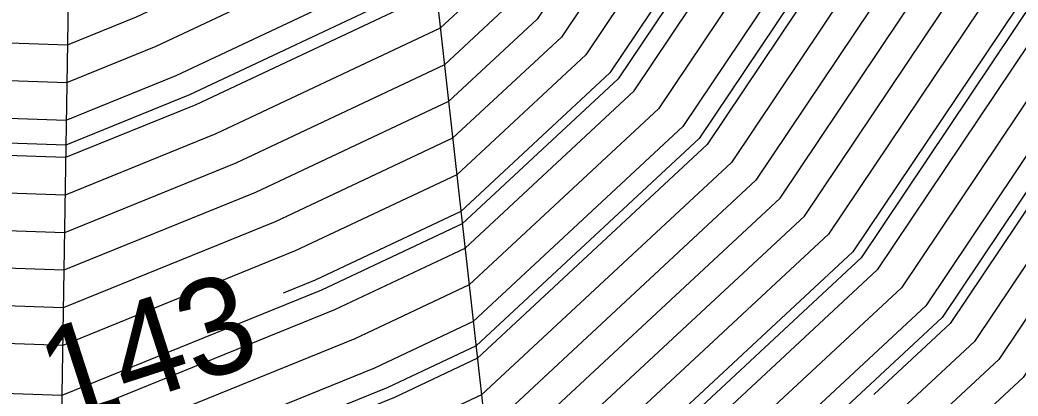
# Model space of a CAD drawing. Extents: x 2354170 to 2357230, y 866100 to 868290.
# Drawn here: x 2355617.6 to 2355638.26, y 867184.34 to 867192.12 of the extents above; entities that cross this region are included whole.
import ezdxf

# ---------------------------------------------------------------- set-up
doc = ezdxf.new("R2010")
doc.units = 0
for name, color, linetype in [('Default', 7, 'Continuous'), ('DTM Contours Major', 7, 'Continuous'), ('DTM Contours Minor', 7, 'Continuous'), ('PH Exist DTM Breakline', 7, 'Continuous')]:
    doc.layers.add(name, color=color, linetype=linetype)

msp = doc.modelspace()

# ---------------------------------------------------------------- linework, layer by layer
at = {"layer": 'Default'}
for points in [[(2355589.978, 867185.259), (2355594.026, 867184.061), (2355599.978, 867182.919), (2355608.894, 867184.159), (2355618.455, 867183.83), (2355624.115, 867186.127), (2355626.81, 867187.397), (2355630.313, 867190.655), (2355632.239, 867193.529), (2355636.795, 867199.404), (2355640.15, 867203.636), (2355643.259, 867209.218), (2355647.886, 867217.911), (2355651.607, 867223.898), (2355653.283, 867227.244), (2355654.807, 867230.576), (2355659.235, 867242.552), (2355665.668, 867254.53), (2355667.246, 867263.033), (2355667.38, 867263.979), (2355668.997, 867273.275), (2355668.853, 867273.881), (2355667.445, 867290.118)], [(2355668.963, 867289.068), (2355670.333, 867273.647), (2355670.275, 867273.258), (2355668.5, 867263.266), (2355668.499, 867263.258), (2355668.499, 867263.258), (2355666.75, 867253.833), (2355659.62, 867240.557), (2355655.591, 867229.662), (2355654.205, 867226.631), (2355652.68, 867223.587), (2355649.295, 867218.141), (2355644.291, 867208.74), (2355640.929, 867202.703), (2355637.865, 867198.838), (2355633.704, 867193.473), (2355631.319, 867189.914), (2355626.981, 867185.879), (2355624.936, 867184.916), (2355618.43, 867182.275), (2355611.395, 867182.517), (2355599.978, 867180.929), (2355592.357, 867182.391)], [(2355666.071, 867288.949), (2355667.339, 867274.316), (2355667.684, 867272.876), (2355666.261, 867264.7), (2355665.993, 867262.808), (2355664.586, 867255.226), (2355658.851, 867244.547), (2355654.022, 867231.489), (2355652.361, 867227.857), (2355650.533, 867224.209), (2355646.477, 867217.681), (2355642.227, 867209.696), (2355639.37, 867204.569), (2355635.725, 867199.969), (2355630.774, 867193.585), (2355629.307, 867191.396), (2355626.639, 867188.915), (2355623.293, 867187.339), (2355618.48, 867185.385), (2355606.394, 867185.801), (2355599.978, 867184.909), (2355595.696, 867185.73), (2355589.978, 867187.423)], [(2355665.384, 867288.365), (2355666.583, 867274.533), (2355667.027, 867272.677), (2355665.701, 867265.061), (2355665.367, 867262.695), (2355664.046, 867255.575), (2355658.658, 867245.545), (2355653.63, 867231.946), (2355651.9, 867228.163), (2355649.997, 867224.364), (2355645.772, 867217.566), (2355641.71, 867209.935), (2355638.981, 867205.036), (2355635.19, 867200.252), (2355630.041, 867193.613), (2355628.804, 867191.767), (2355626.553, 867189.674), (2355622.882, 867187.944), (2355618.492, 867186.162), (2355605.143, 867186.622), (2355599.978, 867185.903), (2355596.53, 867186.565), (2355589.978, 867188.505)], [(2355664.009, 867287.197), (2355665.069, 867274.968), (2355665.713, 867272.278), (2355664.583, 867265.782), (2355664.114, 867262.47), (2355662.964, 867256.272), (2355658.274, 867247.54), (2355652.846, 867232.86), (2355650.978, 867228.776), (2355648.923, 867224.675), (2355644.363, 867217.336), (2355640.678, 867210.414), (2355638.202, 867205.968), (2355634.12, 867200.818), (2355628.576, 867193.67), (2355627.797, 867192.508), (2355626.382, 867191.192), (2355622.061, 867189.156), (2355618.517, 867187.717), (2355602.643, 867188.264), (2355599.978, 867187.893), (2355598.2, 867188.234), (2355592.192, 867190.013)], [(2355671.261, 867287.183), (2355672.424, 867274.095), (2355672.048, 867271.575), (2355670.653, 867263.719), (2355670.124, 867261.501), (2355669.843, 867260.711), (2355668.373, 867252.788), (2355660.197, 867237.564), (2355656.768, 867228.292), (2355655.588, 867225.712), (2355654.29, 867223.121), (2355651.409, 867218.486), (2355645.84, 867208.023), (2355642.097, 867201.304), (2355639.47, 867197.989), (2355635.902, 867193.389), (2355632.828, 867188.802), (2355627.237, 867183.602), (2355626.169, 867183.098), (2355618.393, 867179.942), (2355615.146, 867180.054), (2355608.196, 867179.088), (2355599.978, 867177.967), (2355590.161, 867179.83)], [(2355663.322, 867286.612), (2355664.313, 867275.186), (2355665.056, 867272.078), (2355664.023, 867266.143), (2355663.487, 867262.358), (2355662.423, 867256.62), (2355658.081, 867248.537), (2355652.453, 867233.317), (2355650.517, 867229.082), (2355648.387, 867224.83), (2355643.658, 867217.221), (2355640.162, 867210.653), (2355637.812, 867206.435), (2355633.585, 867201.101), (2355627.843, 867193.698), (2355627.294, 867192.879), (2355626.297, 867191.951), (2355621.65, 867189.761), (2355618.529, 867188.494), (2355601.392, 867189.085), (2355599.978, 867188.888), (2355599.035, 867189.069), (2355595.846, 867190.013), (2355589.978, 867191.708)], [(2355592.591, 867177.4), (2355599.978, 867175.998), (2355616.103, 867178.197), (2355617.647, 867178.412), (2355618.368, 867178.387), (2355626.99, 867181.887), (2355627.408, 867182.084), (2355633.834, 867188.06), (2355637.368, 867193.333), (2355640.541, 867197.424), (2355642.877, 867200.371), (2355646.873, 867207.545), (2355652.819, 867218.715), (2355655.364, 867222.81), (2355656.51, 867225.099), (2355657.552, 867227.378), (2355660.581, 867235.569), (2355669.455, 867252.091), (2355670.739, 867259.013), (2355671.207, 867260.329), (2355672.089, 867264.027), (2355673.23, 867270.452), (2355673.817, 867274.394), (2355672.793, 867285.926)], [(2355676.622, 867282.785), (2355677.301, 867275.14), (2355676.186, 867267.647), (2355675.679, 867264.797), (2355673.914, 867257.4), (2355672.979, 867254.767), (2355672.16, 867250.35), (2355661.543, 867230.582), (2355659.513, 867225.094), (2355658.815, 867223.567), (2355658.047, 867222.034), (2355656.342, 867219.29), (2355649.454, 867206.349), (2355644.825, 867198.039), (2355643.216, 867196.01), (2355641.031, 867193.193), (2355636.349, 867186.207), (2355631.023, 867181.253), (2355629.212, 867178.985), (2355627.631, 867178.045), (2355621.235, 867175.416), (2355618.115, 867173.971), (2355603.582, 867171.567)], [(2355678.154, 867281.528), (2355678.695, 867275.439), (2355677.368, 867266.524), (2355677.116, 867265.105), (2355674.997, 867256.229), (2355673.876, 867253.069), (2355673.242, 867249.653), (2355661.927, 867228.587), (2355660.298, 867224.18), (2355659.737, 867222.954), (2355659.12, 867221.723), (2355657.751, 867219.52), (2355650.486, 867205.871), (2355645.604, 867197.107), (2355644.286, 867195.444), (2355642.497, 867193.137), (2355637.355, 867185.466), (2355632.909, 867181.331), (2355630.124, 867177.842), (2355627.692, 867176.395), (2355622.533, 867174.275), (2355618.004, 867172.177), (2355602.428, 867169.601)], [(2355678.92, 867280.9), (2355679.392, 867275.588), (2355677.959, 867265.963), (2355677.834, 867265.259), (2355675.539, 867255.643), (2355674.324, 867252.22), (2355673.783, 867249.304), (2355662.119, 867227.589), (2355660.69, 867223.723), (2355660.198, 867222.648), (2355659.657, 867221.568), (2355658.456, 867219.635), (2355651.002, 867205.632), (2355645.993, 867196.64), (2355644.821, 867195.161), (2355643.229, 867193.109), (2355637.858, 867185.095), (2355633.852, 867181.369), (2355630.58, 867177.27), (2355627.722, 867175.57), (2355623.182, 867173.704), (2355617.949, 867171.281)], [(2355669.108, 867279.444), (2355669.609, 867273.664), (2355669.654, 867273.475), (2355667.939, 867263.618), (2355667.872, 867263.145), (2355666.209, 867254.181), (2355659.427, 867241.555), (2355655.199, 867230.119), (2355653.744, 867226.937), (2355652.143, 867223.742), (2355648.591, 867218.026), (2355643.775, 867208.979), (2355640.539, 867203.17), (2355637.33, 867199.121), (2355632.972, 867193.501), (2355630.816, 867190.284), (2355626.895, 867186.638), (2355624.526, 867185.521), (2355618.443, 867183.052), (2355610.145, 867183.338), (2355599.978, 867181.924), (2355593.192, 867183.226), (2355589.978, 867184.177)], [(2355677.745, 867273.591), (2355676.777, 867267.085), (2355676.397, 867264.951), (2355674.456, 867256.815), (2355673.427, 867253.918), (2355672.701, 867250.001), (2355661.735, 867229.584), (2355659.905, 867224.637), (2355659.276, 867223.261), (2355658.584, 867221.878), (2355657.046, 867219.405), (2355649.97, 867206.11), (2355645.214, 867197.573), (2355643.751, 867195.727), (2355641.764, 867193.165), (2355636.852, 867185.836), (2355635.272, 867184.367)], [(2355668.328, 867273.006), (2355666.82, 867264.34), (2355666.62, 867262.92), (2355665.127, 867254.878), (2355659.043, 867243.55), (2355654.414, 867231.033), (2355652.822, 867227.55), (2355651.07, 867224.053), (2355647.181, 867217.796), (2355642.743, 867209.457), (2355639.76, 867204.103), (2355636.26, 867199.686), (2355631.506, 867193.557), (2355629.81, 867191.026), (2355626.724, 867188.156), (2355623.704, 867186.733), (2355623.045, 867186.465)], [(2355670.881, 867242.547), (2355662.312, 867226.592), (2355661.082, 867223.266), (2355660.659, 867222.341), (2355660.194, 867221.412), (2355659.16, 867219.75), (2355651.519, 867205.393), (2355646.383, 867196.174), (2355645.356, 867194.878), (2355643.962, 867193.081), (2355638.361, 867184.724), (2355634.795, 867181.408), (2355631.035, 867176.699), (2355627.753, 867174.746), (2355623.83, 867173.134), (2355617.893, 867170.384), (2355609.975, 867169.074)], [(2355661.417, 867234.415), (2355660.966, 867233.574), (2355658.337, 867226.464), (2355657.432, 867224.486), (2355656.437, 867222.5), (2355654.228, 867218.945), (2355647.905, 867207.066), (2355643.656, 867199.439), (2355641.611, 867196.858), (2355638.833, 867193.277), (2355634.84, 867187.319), (2355628.193, 867181.137), (2355627.844, 867180.7), (2355627.539, 867180.519), (2355619.288, 867177.128), (2355618.282, 867176.662), (2355613.593, 867175.886), (2355599.978, 867174.029), (2355595.021, 867174.97), (2355592.893, 867175.176)], [(2355652.208, 867234.171), (2355652.061, 867233.773), (2355650.056, 867229.389), (2355647.85, 867224.985), (2355642.953, 867217.106), (2355639.645, 867210.892), (2355637.422, 867206.901), (2355633.05, 867201.383), (2355627.11, 867193.726), (2355626.791, 867193.25), (2355626.212, 867192.71), (2355621.239, 867190.367), (2355618.541, 867189.272), (2355600.142, 867189.905), (2355599.978, 867189.883), (2355599.869, 867189.904), (2355599.501, 867190.013), (2355589.978, 867192.764), (2355585.99, 867194.001), (2355579.978, 867195.741), (2355577.112, 867196.702)], [(2355651.388, 867228.367), (2355649.46, 867224.519), (2355645.067, 867217.451), (2355641.194, 867210.174), (2355638.591, 867205.502), (2355634.655, 867200.535), (2355629.308, 867193.641), (2355628.301, 867192.138), (2355626.468, 867190.433), (2355622.472, 867188.55), (2355618.504, 867186.94), (2355603.893, 867187.443), (2355599.978, 867186.898), (2355597.365, 867187.4), (2355589.978, 867189.586), (2355588.497, 867190.013), (2355579.978, 867192.478), (2355576.269, 867193.722), (2355573.854, 867194.132)], [(2355579.037, 867178.829), (2355579.151, 867178.776), (2355580.594, 867178.532), (2355589.848, 867178.763), (2355591.376, 867178.615), (2355599.978, 867176.982), (2355612.149, 867178.642), (2355616.397, 867179.233), (2355618.381, 867179.165), (2355626.579, 867182.493), (2355627.322, 867182.843), (2355633.331, 867188.431), (2355636.635, 867193.361), (2355640.006, 867197.707), (2355642.487, 867200.838), (2355646.356, 867207.784), (2355652.114, 867218.601), (2355654.827, 867222.966), (2355655.569, 867224.447)], [(2355655.637, 867219.175), (2355648.937, 867206.588), (2355644.435, 867198.506), (2355642.681, 867196.292), (2355640.299, 867193.221), (2355635.846, 867186.578), (2355630.079, 867181.215), (2355628.756, 867179.557), (2355627.6, 867178.869), (2355620.586, 867175.987), (2355618.171, 867174.868), (2355606.919, 867173.007), (2355599.978, 867172.06), (2355597.451, 867172.54), (2355589.281, 867173.329)], [(2355654.932, 867219.06), (2355648.421, 867206.827), (2355644.045, 867198.972), (2355642.146, 867196.575), (2355639.566, 867193.249), (2355635.343, 867186.948), (2355629.136, 867181.176), (2355628.3, 867180.128), (2355627.57, 867179.694), (2355619.937, 867176.557), (2355618.226, 867175.765), (2355610.256, 867174.447), (2355599.978, 867173.044), (2355596.236, 867173.755), (2355589.394, 867174.416)], [(2355653.523, 867218.83), (2355647.389, 867207.305), (2355643.266, 867199.905), (2355641.076, 867197.141), (2355638.1, 867193.305), (2355634.337, 867187.69), (2355627.493, 867181.325), (2355627.401, 867181.281), (2355623.871, 867179.848), (2355618.639, 867177.698), (2355618.337, 867177.559), (2355616.93, 867177.326), (2355599.978, 867175.013), (2355593.806, 867176.185), (2355589.621, 867176.589)], [(2355539.978, 867214.95), (2355548.337, 867211.654), (2355549.978, 867210.969), (2355552.286, 867210.013), (2355557.766, 867207.801), (2355559.978, 867206.935), (2355564.548, 867204.583), (2355569.978, 867202.574), (2355571.8, 867201.835), (2355576.969, 867200.013), (2355579.978, 867199.004), (2355581.398, 867198.593), (2355589.978, 867195.931), (2355595.719, 867194.272), (2355599.978, 867192.665), (2355608.543, 867191.95), (2355618.578, 867191.604), (2355620.007, 867192.184), (2355623.679, 867193.915), (2355625.873, 867195.049), (2355631.444, 867202.232)], [(2355539.978, 867213.538), (2355548.916, 867210.013), (2355549.682, 867209.717), (2355549.978, 867209.62), (2355556.823, 867206.858), (2355559.978, 867205.621), (2355563.68, 867203.715), (2355569.978, 867201.386), (2355570.955, 867200.99), (2355573.727, 867200.013), (2355579.978, 867197.916), (2355582.929, 867197.062), (2355589.978, 867194.875), (2355597.203, 867192.788), (2355599.978, 867191.741), (2355605.558, 867191.275), (2355618.566, 867190.827), (2355620.418, 867191.579), (2355625.177, 867193.822), (2355626.01, 867194.252), (2355631.979, 867201.949)], [(2355539.978, 867212.126), (2355545.335, 867210.013), (2355548.684, 867208.72), (2355549.978, 867208.296), (2355555.879, 867205.914), (2355559.978, 867204.308), (2355562.813, 867202.848), (2355569.978, 867200.198), (2355570.11, 867200.145), (2355570.484, 867200.013), (2355579.978, 867196.828), (2355584.459, 867195.532), (2355589.978, 867193.819), (2355598.688, 867191.303), (2355599.978, 867190.816), (2355602.573, 867190.6), (2355618.554, 867190.049), (2355620.829, 867190.973), (2355626.126, 867193.469), (2355626.288, 867193.62)], [(2355645.324, 867208.262), (2355641.708, 867201.771), (2355638.935, 867198.272), (2355635.17, 867193.417), (2355632.325, 867189.172), (2355627.151, 867184.361), (2355625.758, 867183.704), (2355618.405, 867180.72), (2355613.896, 867180.875), (2355604.242, 867179.533), (2355599.978, 867178.951), (2355594.385, 867180.013), (2355590.687, 867180.722)], [(2355641.129, 867201.998), (2355638.4, 867198.555), (2355634.437, 867193.445), (2355631.822, 867189.543), (2355627.066, 867185.12), (2355625.347, 867184.31), (2355618.418, 867181.497), (2355612.646, 867181.696), (2355600.289, 867179.978), (2355599.978, 867179.935), (2355599.571, 867180.013), (2355591.522, 867181.557), (2355589.978, 867182.014), (2355587.168, 867182.822), (2355579.978, 867182.562), (2355576.805, 867183.186), (2355569.978, 867186.158), (2355561.911, 867190.013), (2355560.693, 867190.728), (2355559.978, 867190.988), (2355553.548, 867193.583), (2355552.657, 867193.877)]]:
    msp.add_lwpolyline(points, dxfattribs=at)
at = {"layer": 'DTM Contours Major'}
for points in [[(2355665.715, 867241.965), (2355661.03, 867233.242), (2355658.467, 867226.312), (2355657.586, 867224.384), (2355656.616, 867222.448), (2355654.463, 867218.984), (2355648.077, 867206.987), (2355643.786, 867199.283), (2355641.789, 867196.764), (2355639.077, 867193.267), (2355635.008, 867187.196), (2355628.507, 867181.15), (2355627.996, 867180.509), (2355627.55, 867180.244), (2355619.505, 867176.938), (2355618.263, 867176.363), (2355612.481, 867175.406), (2355601.735, 867173.94)], [(2355646.641, 867223.379), (2355642.718, 867217.068), (2355639.473, 867210.971), (2355637.293, 867207.057), (2355632.871, 867201.478), (2355626.866, 867193.735), (2355626.624, 867193.373), (2355626.183, 867192.963), (2355621.102, 867190.569), (2355618.546, 867189.531), (2355600.583, 867190.15), (2355599.978, 867190.2), (2355599.678, 867190.314), (2355589.978, 867193.116), (2355585.48, 867194.511), (2355579.978, 867196.103), (2355570.813, 867199.177), (2355569.978, 867199.319), (2355569.541, 867199.576), (2355568.339, 867200.013), (2355565.416, 867201.094)]]:
    msp.add_lwpolyline(points, dxfattribs=at)
at = {"layer": 'DTM Contours Minor'}
for points in [[(2355664.696, 867287.781), (2355665.826, 867274.751), (2355666.37, 867272.477), (2355665.142, 867265.422), (2355664.74, 867262.583), (2355663.505, 867255.923), (2355658.466, 867246.542), (2355653.238, 867232.403), (2355651.439, 867228.469), (2355649.46, 867224.519), (2355645.067, 867217.451), (2355641.194, 867210.174), (2355638.591, 867205.502), (2355634.655, 867200.535), (2355629.308, 867193.641), (2355628.301, 867192.138), (2355626.468, 867190.433), (2355622.472, 867188.55), (2355618.504, 867186.94), (2355603.893, 867187.443), (2355599.978, 867186.898), (2355597.365, 867187.4), (2355591.156, 867189.238)], [(2355677.133, 867282.366), (2355677.766, 867275.24), (2355676.58, 867267.273), (2355676.158, 867264.9), (2355674.275, 867257.01), (2355673.278, 867254.201), (2355672.52, 867250.117), (2355661.671, 867229.917), (2355659.775, 867224.789), (2355659.122, 867223.363), (2355658.405, 867221.93), (2355656.812, 867219.367), (2355649.798, 867206.19), (2355645.084, 867197.728), (2355643.573, 867195.821), (2355641.52, 867193.174), (2355636.684, 867185.96), (2355631.651, 867181.279), (2355629.516, 867178.604), (2355627.651, 867177.495), (2355621.667, 867175.036), (2355618.078, 867173.373), (2355601.357, 867170.607)], [(2355679.686, 867280.272), (2355680.088, 867275.738), (2355678.555, 867265.441), (2355678.554, 867265.423), (2355678.552, 867265.404), (2355678.542, 867265.372), (2355676.081, 867255.057), (2355674.772, 867251.371), (2355674.323, 867248.956), (2355662.312, 867226.592), (2355661.082, 867223.266), (2355660.659, 867222.341), (2355660.194, 867221.412), (2355659.16, 867219.75), (2355651.519, 867205.393), (2355646.383, 867196.174), (2355645.356, 867194.878), (2355643.962, 867193.081), (2355638.361, 867184.724), (2355634.795, 867181.408), (2355631.891, 867177.77)], [(2355591.376, 867178.615), (2355599.978, 867176.982), (2355612.149, 867178.642), (2355616.397, 867179.233), (2355618.381, 867179.165), (2355626.579, 867182.493), (2355627.322, 867182.843), (2355633.331, 867188.431), (2355636.635, 867193.361), (2355640.006, 867197.707), (2355642.487, 867200.838), (2355646.356, 867207.784), (2355652.114, 867218.601), (2355654.827, 867222.966), (2355656.049, 867225.405), (2355657.16, 867227.835), (2355660.389, 867236.567), (2355668.914, 867252.44), (2355670.291, 867259.862), (2355670.665, 867260.915), (2355670.726, 867261.171)], [(2355647.453, 867213.874), (2355644.636, 867208.581), (2355641.188, 867202.393), (2355638.222, 867198.649), (2355634.193, 867193.454), (2355631.654, 867189.667), (2355627.038, 867185.373), (2355625.21, 867184.512), (2355618.422, 867181.756), (2355612.229, 867181.97), (2355599.978, 867180.266), (2355591.8, 867181.835), (2355589.978, 867182.374), (2355586.662, 867183.329), (2355579.978, 867183.087), (2355576.152, 867183.839), (2355569.978, 867186.527), (2355562.683, 867190.013), (2355560.978, 867191.013), (2355559.978, 867191.377), (2355553.825, 867193.86), (2355549.978, 867195.13), (2355542.93, 867197.06), (2355539.178, 867197.675)], [(2355635.618, 867198.534), (2355631.751, 867193.548), (2355629.977, 867190.902), (2355626.753, 867187.903), (2355623.841, 867186.531), (2355618.463, 867184.348), (2355608.061, 867184.706), (2355599.978, 867183.582), (2355594.583, 867184.617), (2355589.978, 867185.98), (2355581.599, 867188.392), (2355579.978, 867188.334), (2355571.439, 867190.013), (2355569.978, 867190.261), (2355563.833, 867193.867), (2355559.978, 867195.269), (2355556.598, 867196.633), (2355549.978, 867198.818), (2355545.615, 867200.013), (2355541.37, 867201.405)]]:
    msp.add_lwpolyline(points, dxfattribs=at)
at = {"layer": 'PH Exist DTM Breakline'}
for points in [[(2355611.768, 867221.035), (2355615.598, 867208.583), (2355618.62, 867194.229), (2355618.361, 867177.943), (2355617.686, 867167.037), (2355618.077, 867162.966)], [(2355623.97, 867206.183), (2355626.093, 867193.765), (2355627.518, 867181.109), (2355627.947, 867169.514)]]:
    msp.add_lwpolyline(points, dxfattribs=at)

# ---------------------------------------------------------------- texts
at = {"layer": 'Default'}
msp.add_text('143', height=2, rotation=17.9119, dxfattribs=at).set_placement((2355618.408, 867183.686))

doc.saveas('drawing.dxf')
